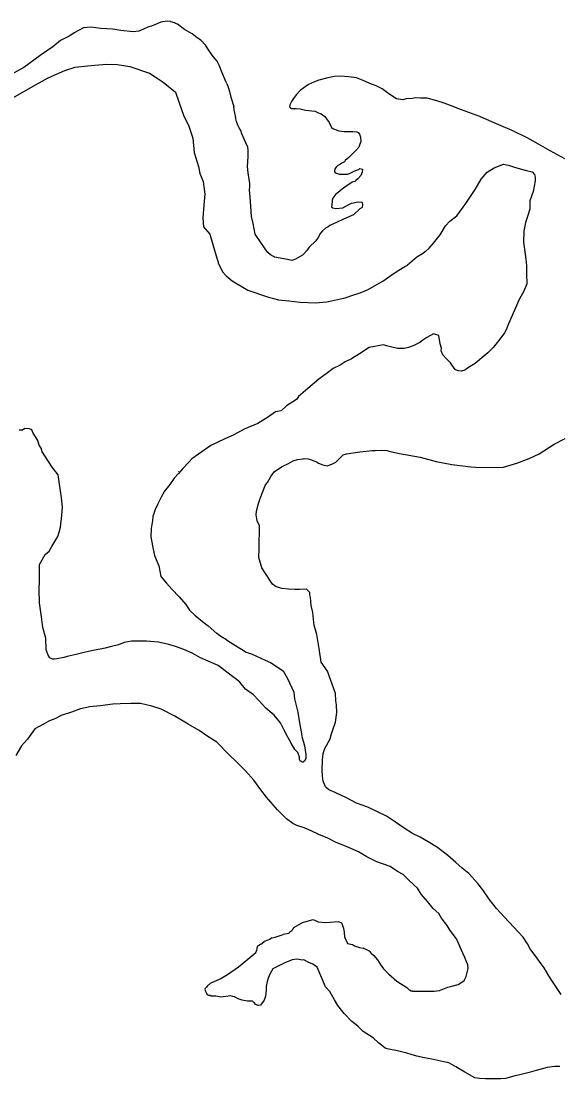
# Model space of a CAD drawing. Extents: x -83719 to 153526, y -11835 to 11446.
# Drawn here: x -2787.3 to -2738.1, y -897.7 to -801.1 of the extents above; entities that cross this region are included whole.
import ezdxf

# ---------------------------------------------------------------- set-up
doc = ezdxf.new("R2010")
doc.units = 0
doc.layers.add('Level 9', color=7, linetype='Continuous')

msp = doc.modelspace()

# ---------------------------------------------------------------- linework, layer by layer
at = {"layer": 'Level 9'}
for points in [[(-2768.468, -806.816), (-2768.567, -806.646), (-2768.889, -805.854), (-2769.176, -805.128), (-2769.353, -804.766), (-2769.731, -804.343), (-2770.079, -803.818), (-2770.426, -803.328), (-2770.838, -802.872), (-2771.177, -802.648), (-2771.653, -802.294), (-2771.924, -802.135), (-2772.331, -801.879), (-2772.977, -801.397), (-2773.146, -801.335), (-2773.247, -801.271), (-2773.583, -801.18), (-2773.617, -801.148), (-2773.917, -801.123), (-2774.514, -801.206), (-2775.204, -801.526), (-2775.7, -801.674), (-2776.094, -801.852), (-2776.522, -802.031), (-2777.019, -802.111), (-2778.155, -801.976), (-2778.891, -801.864), (-2779.991, -801.794), (-2780.893, -801.686), (-2781.558, -801.738), (-2782.411, -802.196), (-2782.802, -802.474), (-2783.656, -802.899), (-2784.373, -803.453), (-2785.516, -804.253), (-2787.016, -805.363), (-2788.557, -806.208)], [(-2788.299, -808.27), (-2785.874, -806.9), (-2784.792, -806.302), (-2783.279, -805.625), (-2782.322, -805.331), (-2781.194, -805.199), (-2779.5, -805.052), (-2778.5, -805.09), (-2777.33, -805.258), (-2775.548, -805.875), (-2775.006, -806.193), (-2774.292, -806.707), (-2773.168, -807.61), (-2772.843, -808.502), (-2772.407, -809.792), (-2771.984, -810.614), (-2771.584, -811.805), (-2771.448, -813.102), (-2771.045, -814.393), (-2770.927, -815.024), (-2770.64, -815.75), (-2770.474, -816.913), (-2770.579, -817.918), (-2770.679, -819.089), (-2770.59, -819.887), (-2770.038, -820.573), (-2769.745, -821.499), (-2769.341, -822.856), (-2769.267, -823.088), (-2769.265, -823.188), (-2768.875, -824.011), (-2768.532, -824.369), (-2767.986, -824.821), (-2766.564, -825.682), (-2764.681, -826.33), (-2763.742, -826.57), (-2762.807, -826.644), (-2761.771, -826.782), (-2760.404, -826.843), (-2759.342, -826.747), (-2757.654, -826.366), (-2756.961, -826.146), (-2756.302, -825.927), (-2755.578, -825.606), (-2754.759, -825.149), (-2754.234, -824.867), (-2753.386, -824.243), (-2752.764, -823.858), (-2752.208, -823.509), (-2751.969, -823.4)], [(-2768.468, -806.816), (-2768.354, -807.138), (-2768.215, -807.557), (-2768.095, -808.055), (-2767.831, -808.908)], [(-2737.603, -813.685), (-2738.955, -812.956), (-2740.005, -812.351), (-2740.985, -811.811), (-2742.403, -811.117), (-2743.415, -810.678), (-2744.494, -810.208), (-2745.37, -809.832), (-2747.052, -809.212), (-2747.894, -808.868), (-2748.634, -808.622), (-2749.306, -808.407), (-2750.178, -808.165), (-2750.778, -808.148), (-2751.278, -808.129), (-2751.51, -808.169), (-2752.108, -808.219), (-2752.405, -808.294), (-2752.974, -808.21), (-2753.584, -807.827), (-2753.924, -807.569), (-2754.298, -807.313), (-2754.838, -807.028), (-2755.411, -806.81), (-2756.018, -806.527), (-2756.623, -806.31), (-2757.359, -806.197), (-2758.093, -806.151), (-2758.625, -806.166), (-2759.255, -806.284), (-2760.081, -806.508), (-2760.476, -806.652), (-2761.002, -806.901), (-2761.329, -807.11)], [(-2761.329, -807.11), (-2761.785, -807.457), (-2762.141, -807.834), (-2762.397, -808.175), (-2762.556, -808.446), (-2762.714, -808.751), (-2762.712, -808.818), (-2762.742, -808.952), (-2762.639, -809.05), (-2762.572, -809.081), (-2762.404, -809.11), (-2762.138, -809.102), (-2761.771, -809.125), (-2761.302, -809.246), (-2760.4, -809.354), (-2760.197, -809.448), (-2759.861, -809.572), (-2759.521, -809.83), (-2759.382, -810.026), (-2759.139, -810.386), (-2758.891, -810.88), (-2758.252, -811.129), (-2757.751, -811.182), (-2757.484, -811.207), (-2757.251, -811.201), (-2757.151, -811.198), (-2756.951, -811.192), (-2756.585, -811.216), (-2756.483, -811.279), (-2756.345, -811.442), (-2756.271, -811.707), (-2756.226, -812.107), (-2756.288, -812.275), (-2756.412, -812.612), (-2756.703, -812.921), (-2757.317, -813.573), (-2757.675, -813.85), (-2757.739, -813.952), (-2757.968, -814.092), (-2758.099, -814.162), (-2758.329, -814.302), (-2758.491, -814.44), (-2758.619, -814.611), (-2758.618, -814.677), (-2758.647, -814.812), (-2758.611, -814.911), (-2758.475, -815.007), (-2758.374, -815.038), (-2758.206, -815.1), (-2758.073, -815.096), (-2757.707, -815.086), (-2757.408, -815.077), (-2757.21, -815.005), (-2756.849, -814.828), (-2756.619, -814.721), (-2756.421, -814.649), (-2756.323, -814.579), (-2756.088, -814.639), (-2756.114, -814.907), (-2756.239, -815.211), (-2756.496, -815.519), (-2756.692, -815.658), (-2756.789, -815.761), (-2757.02, -815.834), (-2757.511, -816.148), (-2757.902, -816.426), (-2758.163, -816.634), (-2758.521, -816.911), (-2758.777, -817.285), (-2758.839, -817.454), (-2758.867, -817.621), (-2758.922, -818.057), (-2758.786, -818.153), (-2758.518, -818.212), (-2757.886, -818.161), (-2757.329, -817.845), (-2757.099, -817.739), (-2756.901, -817.7), (-2756.669, -817.66), (-2756.47, -817.621), (-2756.103, -817.644), (-2756.102, -817.677), (-2756.097, -817.877), (-2756.122, -818.145), (-2756.319, -818.251), (-2756.903, -818.801), (-2757.824, -819.194), (-2758.448, -819.512), (-2758.941, -819.726), (-2759.054, -819.787)], [(-2762.947, -822.876), (-2764.118, -822.676), (-2764.22, -822.612), (-2764.491, -822.453), (-2764.73, -822.226), (-2764.973, -821.899), (-2765.876, -820.556), (-2766.07, -819.593), (-2766.221, -818.963), (-2766.282, -817.997), (-2766.337, -817.198), (-2766.39, -816.531), (-2766.365, -816.23), (-2766.373, -815.93), (-2766.418, -815.531), (-2766.534, -814.967), (-2766.583, -814.401), (-2766.561, -814), (-2766.511, -813.431), (-2766.526, -812.897), (-2766.567, -812.631), (-2766.744, -812.236), (-2767.1, -811.411), (-2767.209, -811.114), (-2767.349, -810.851), (-2767.456, -810.62), (-2767.598, -810.291), (-2767.639, -810.025), (-2767.68, -809.759), (-2767.753, -809.527), (-2767.795, -809.228), (-2767.831, -808.908)], [(-2750.317, -822.147), (-2749.991, -821.844), (-2749.604, -821.399), (-2748.994, -820.615), (-2748.517, -819.8), (-2748.096, -819.388), (-2747.477, -818.903), (-2746.643, -817.778), (-2745.781, -816.485), (-2745.242, -815.536), (-2744.693, -814.919), (-2744.072, -814.501), (-2743.216, -814.177), (-2742.647, -814.294), (-2742.209, -814.449), (-2741.672, -814.601), (-2741.102, -814.752), (-2740.599, -814.871), (-2740.359, -815.131), (-2740.319, -815.364), (-2740.309, -815.697)], [(-2740.309, -815.697), (-2740.482, -816.67), (-2740.791, -817.513), (-2740.811, -817.981), (-2740.802, -818.281), (-2741.047, -819.056), (-2741.201, -819.494), (-2741.345, -820.299), (-2741.383, -821.301), (-2741.219, -822.398)], [(-2759.748, -820.266), (-2759.918, -820.488), (-2760.141, -820.862), (-2760.332, -821.167), (-2760.948, -821.752), (-2761.172, -822.059), (-2761.462, -822.401), (-2761.56, -822.47), (-2762.215, -822.856), (-2762.545, -822.965), (-2762.947, -822.876)], [(-2759.054, -819.787), (-2759.211, -819.91), (-2759.45, -820.01), (-2759.748, -820.266)], [(-2750.317, -822.147), (-2750.606, -822.373), (-2751.105, -822.652), (-2751.969, -823.4)], [(-2741.219, -822.398), (-2741.164, -822.842), (-2741.104, -823.46), (-2741.104, -824.178), (-2741.088, -825.114)], [(-2741.088, -825.114), (-2741.356, -825.773), (-2741.768, -826.519), (-2742.737, -828.749), (-2742.955, -829.29), (-2743.114, -829.561), (-2743.53, -830.14), (-2744.141, -830.925), (-2744.626, -831.406), (-2745.18, -831.855), (-2745.798, -832.373), (-2746.387, -832.724), (-2746.747, -832.968), (-2747.043, -833.076), (-2747.31, -833.05), (-2747.579, -832.958), (-2747.613, -832.925), (-2747.925, -832.5), (-2748.031, -832.303), (-2748.407, -831.946), (-2748.75, -831.589), (-2748.893, -831.226), (-2748.868, -830.958), (-2748.979, -830.561), (-2749.099, -829.83), (-2749.603, -829.677), (-2750.193, -829.994), (-2750.586, -830.239), (-2750.847, -830.446), (-2751.405, -830.729), (-2751.866, -830.909), (-2752.263, -830.987), (-2752.895, -831.005), (-2753.532, -830.856), (-2753.901, -830.766), (-2754.17, -830.673), (-2755.462, -830.91), (-2756.344, -831.502), (-2757.097, -831.957), (-2757.656, -832.207), (-2758.113, -832.52), (-2758.77, -832.839), (-2759.389, -833.323), (-2760.074, -833.81), (-2761.083, -834.639), (-2761.927, -835.398), (-2762.119, -835.67), (-2763.036, -836.23), (-2763.522, -836.677), (-2764.019, -836.791), (-2764.672, -837.244), (-2765.654, -837.839), (-2766.904, -838.375), (-2767.822, -838.868), (-2768.709, -839.293), (-2769.925, -839.862), (-2771.376, -840.867)], [(-2761.829, -868.305), (-2761.974, -867.875), (-2762.248, -867.616), (-2762.598, -867.025), (-2762.913, -866.466), (-2763.23, -865.841), (-2763.582, -865.183), (-2764.135, -864.465), (-2764.919, -863.819), (-2765.572, -863.103), (-2766.052, -862.616), (-2766.766, -862.102), (-2767.283, -861.449), (-2767.624, -861.192), (-2767.964, -860.934), (-2769.257, -859.936), (-2770.168, -859.528), (-2770.875, -859.247), (-2771.653, -858.802), (-2772.395, -858.489), (-2773.169, -858.21), (-2773.773, -858.027), (-2774.711, -857.82), (-2775.813, -857.717), (-2777.178, -857.722), (-2777.84, -857.841), (-2778.367, -858.056), (-2778.995, -858.207), (-2779.59, -858.358), (-2780.684, -858.555), (-2781.378, -858.708), (-2782.238, -858.933), (-2783.065, -859.123), (-2783.362, -859.198), (-2783.992, -859.316), (-2784.224, -859.356), (-2784.39, -859.361), (-2784.627, -859.234), (-2784.799, -859.005), (-2784.98, -858.509), (-2785.01, -857.442), (-2785.27, -856.482), (-2785.399, -855.484), (-2785.567, -854.22), (-2785.601, -853.02), (-2785.593, -852.152), (-2785.58, -851.417), (-2785.567, -850.716), (-2785.06, -849.8), (-2784.702, -849.49), (-2784.448, -849.082), (-2783.907, -848.166), (-2783.786, -847.762), (-2783.665, -847.324), (-2783.529, -846.252), (-2783.484, -845.483), (-2783.575, -844.618), (-2783.867, -842.524), (-2784.419, -841.838), (-2785.082, -840.789), (-2785.325, -840.429), (-2785.434, -840.098), (-2785.608, -839.836), (-2785.72, -839.405), (-2786.172, -838.717), (-2786.281, -838.419), (-2786.483, -838.325), (-2786.917, -838.304), (-2787.146, -838.444), (-2787.445, -838.452)], [(-2765.458, -844.776), (-2765.178, -844.067), (-2764.929, -843.459), (-2764.769, -843.221), (-2764.452, -842.678), (-2764.131, -842.235), (-2763.411, -841.781), (-2762.853, -841.498), (-2762.427, -841.253), (-2762.031, -841.141), (-2761.501, -841.06), (-2761.401, -841.057), (-2761.034, -841.08), (-2760.832, -841.141), (-2760.63, -841.235), (-2760.429, -841.297), (-2760.294, -841.359), (-2760.091, -841.454), (-2759.72, -841.61), (-2759.318, -841.699), (-2758.89, -841.554), (-2758.528, -841.377), (-2758.334, -841.204), (-2757.978, -840.827), (-2757.848, -840.723), (-2757.551, -840.615), (-2756.324, -840.447), (-2755.196, -840.315), (-2754.929, -840.307), (-2754.364, -840.291), (-2753.864, -840.311), (-2753.394, -840.431), (-2752.691, -840.578), (-2750.817, -840.926), (-2749.34, -841.318), (-2747.935, -841.579), (-2746.197, -841.797), (-2745.329, -841.873), (-2743.199, -841.846), (-2741.978, -841.478), (-2740.858, -841.046), (-2739.938, -840.62), (-2738.564, -839.747), (-2737.58, -839.218)], [(-2771.376, -840.867), (-2771.674, -841.088), (-2771.953, -841.387), (-2772.492, -841.945), (-2772.891, -842.404), (-2773.27, -842.843), (-2773.688, -843.401), (-2774.154, -844.027)], [(-2772.901, -842.195), (-2772.922, -842.216)], [(-2774.154, -844.027), (-2774.483, -844.563), (-2774.778, -845.166), (-2775.007, -845.701), (-2775.236, -846.337), (-2775.266, -846.704), (-2775.394, -847.439), (-2775.422, -848.207), (-2775.249, -849.006), (-2775.076, -849.905), (-2774.67, -850.837), (-2774.497, -851.803), (-2773.993, -852.433), (-2773.489, -852.963), (-2772.819, -853.659), (-2772.214, -854.355), (-2771.877, -854.886), (-2771.408, -855.35), (-2770.705, -855.912), (-2770.169, -856.308)], [(-2737.943, -889.962), (-2738.36, -889.339), (-2738.673, -888.881), (-2739.056, -888.258), (-2739.476, -887.535), (-2739.753, -887.176), (-2740.168, -886.62), (-2740.757, -885.802), (-2741.003, -885.342), (-2741.421, -884.719), (-2743.104, -882.898), (-2743.858, -882.118), (-2744.515, -881.268), (-2745.105, -880.417), (-2745.554, -879.829), (-2746.379, -878.918), (-2746.992, -878.434), (-2747.573, -877.917), (-2748.29, -877.269), (-2749.243, -876.562), (-2750.09, -876.018), (-2750.801, -875.604), (-2751.51, -875.257), (-2752.29, -874.778), (-2753.071, -874.233), (-2753.885, -873.689), (-2755.607, -872.869), (-2756.616, -872.497), (-2757.663, -871.959), (-2758.406, -871.613), (-2758.575, -871.518), (-2759.147, -871.3), (-2759.387, -871.073), (-2759.455, -871.008), (-2759.67, -870.48), (-2759.749, -870.015), (-2759.765, -869.482), (-2759.724, -868.579), (-2759.674, -867.977), (-2759.521, -867.506), (-2759.046, -866.624), (-2758.925, -866.187), (-2758.803, -865.816), (-2758.556, -865.109), (-2758.415, -864.237), (-2758.468, -863.537), (-2758.511, -863.171), (-2758.563, -862.505), (-2758.999, -861.216), (-2759.287, -860.456), (-2759.843, -859.638), (-2760.045, -858.375), (-2760.127, -857.843), (-2760.248, -857.112), (-2760.505, -856.252), (-2760.512, -856.018), (-2760.605, -855.086), (-2760.756, -854.456), (-2760.843, -853.725), (-2760.883, -853.492), (-2760.889, -853.259), (-2761.197, -852.967), (-2761.829, -852.985), (-2762.262, -852.997), (-2762.828, -852.979), (-2763.43, -852.896), (-2763.967, -852.744), (-2764.306, -852.52), (-2764.55, -852.16), (-2765.281, -851.012), (-2765.541, -850.085), (-2765.531, -849.25), (-2765.49, -847.18), (-2765.702, -846.719), (-2765.784, -846.187), (-2765.76, -845.852), (-2765.58, -845.146), (-2765.458, -844.776)], [(-2768.496, -857.593), (-2769.012, -857.29), (-2769.391, -857.031), (-2770.169, -856.308)], [(-2768.496, -857.593), (-2767.846, -858.027), (-2767.135, -858.441), (-2766.695, -858.729), (-2766.157, -858.914), (-2764.976, -859.448)], [(-2764.976, -859.448), (-2764.47, -859.668), (-2763.317, -860.436), (-2762.931, -861.126), (-2762.363, -862.379), (-2762.279, -862.977), (-2761.978, -864.204), (-2761.851, -865.168), (-2761.694, -865.998), (-2761.579, -866.529), (-2761.468, -866.926), (-2761.392, -867.258), (-2761.27, -868.055), (-2761.267, -868.155), (-2761.264, -868.256)], [(-2763.857, -873.101), (-2764.855, -871.961), (-2765.374, -871.275), (-2765.998, -870.391), (-2766.755, -869.545), (-2767.542, -868.799), (-2768.295, -868.053), (-2769.392, -866.949), (-2770.207, -866.404), (-2770.988, -865.859), (-2772.003, -865.287), (-2773.222, -864.553), (-2774.472, -863.921), (-2775.312, -863.644), (-2776.351, -863.407), (-2777.25, -863.398), (-2778.215, -863.426), (-2778.88, -863.478), (-2780.041, -863.611), (-2780.971, -863.703), (-2781.831, -863.895), (-2782.655, -864.185), (-2783.612, -864.512), (-2784.17, -864.795), (-2784.664, -864.976), (-2785.549, -865.468), (-2786.008, -865.714), (-2786.68, -866.668), (-2787.229, -867.284), (-2787.737, -868.166)], [(-2761.264, -868.256), (-2761.265, -868.427), (-2761.305, -868.507), (-2761.345, -868.646), (-2761.425, -868.686), (-2761.504, -868.746), (-2761.624, -868.746), (-2761.664, -868.706), (-2761.764, -868.666), (-2761.764, -868.627), (-2761.843, -868.487), (-2761.829, -868.305)], [(-2751.502, -889.676), (-2749.538, -889.654), (-2749.04, -889.607), (-2748.284, -889.285), (-2747.919, -889.208), (-2747.358, -889.059), (-2747.194, -888.954), (-2746.802, -888.676), (-2746.612, -888.337), (-2746.433, -887.597), (-2746.476, -887.265), (-2746.62, -886.902), (-2746.728, -886.604), (-2746.906, -886.209), (-2747.509, -884.891), (-2748.063, -884.139), (-2748.342, -883.679), (-2748.861, -882.993), (-2749.106, -882.566), (-2749.618, -882.113), (-2750.135, -881.493), (-2750.721, -880.809), (-2751.07, -880.251), (-2751.376, -879.993), (-2751.924, -879.474), (-2752.37, -879.02), (-2752.877, -878.734), (-2753.556, -878.285), (-2754.767, -877.852), (-2755.678, -877.411), (-2756.457, -876.932), (-2757.434, -876.525), (-2758.546, -876.056), (-2759.256, -875.709), (-2760.064, -875.364), (-2760.773, -875.017), (-2761.413, -874.768), (-2762.085, -874.554), (-2762.457, -874.364), (-2763.034, -873.946), (-2763.48, -873.491), (-2763.857, -873.101)], [(-2762.35, -883.861), (-2761.569, -883.384), (-2760.577, -883.122), (-2760.138, -883.344), (-2759.438, -883.391), (-2758.275, -883.291), (-2758.005, -883.417), (-2757.825, -883.913), (-2757.747, -884.311), (-2757.736, -884.711), (-2757.453, -885.304), (-2756.984, -885.391), (-2756.814, -885.52), (-2756.343, -885.673), (-2756.029, -885.739)], [(-2762.35, -883.861), (-2762.452, -883.971), (-2762.531, -884.151), (-2762.711, -884.29), (-2762.85, -884.41), (-2763.323, -884.503)], [(-2765.409, -885.399), (-2765.049, -885.121)], [(-2764.323, -884.799), (-2764.585, -884.948), (-2764.725, -885.008), (-2765.049, -885.121)], [(-2764.323, -884.799), (-2764.062, -884.722), (-2763.323, -884.503)], [(-2770.281, -889.203), (-2769.969, -888.927), (-2769.081, -888.535), (-2768.426, -888.15), (-2767.414, -887.454), (-2766.569, -886.729), (-2765.819, -886.14), (-2765.75, -885.982)], [(-2765.409, -885.399), (-2765.562, -885.507), (-2765.662, -885.567), (-2765.742, -885.726), (-2765.75, -885.982)], [(-2755.261, -886.212), (-2755.352, -886.105), (-2755.492, -885.985), (-2755.612, -885.926), (-2755.751, -885.846), (-2755.931, -885.806), (-2756.029, -885.739)], [(-2755.261, -886.212), (-2755.057, -886.405), (-2754.713, -886.796), (-2754.4, -887.288), (-2754.158, -887.615), (-2753.712, -888.069), (-2752.96, -888.749), (-2752.046, -889.33)], [(-2738.056, -896.54), (-2738.522, -896.553), (-2739.219, -896.64), (-2740.21, -896.901), (-2740.871, -897.087), (-2741.598, -897.274), (-2742.26, -897.426), (-2743.019, -897.648), (-2743.452, -897.66), (-2744.351, -897.652), (-2744.85, -897.666), (-2745.383, -897.648), (-2745.819, -897.56), (-2746.732, -897.052), (-2747.545, -896.574), (-2748.188, -896.191), (-2748.657, -896.104), (-2749.762, -895.869), (-2750.431, -895.754), (-2751.135, -895.607), (-2751.638, -895.454), (-2752.041, -895.332), (-2752.88, -895.122), (-2753.818, -894.915), (-2754.019, -894.854), (-2754.36, -894.596), (-2754.632, -894.37), (-2755.111, -893.916), (-2756.027, -893.341), (-2756.507, -892.854), (-2757.051, -892.436), (-2757.771, -891.688), (-2758.324, -890.969), (-2758.639, -890.444), (-2759.06, -889.688), (-2759.471, -889.266), (-2760.221, -887.485), (-2760.629, -887.196), (-2761.034, -887.007), (-2761.438, -886.818), (-2761.572, -886.822), (-2762.073, -886.736), (-2762.504, -886.815), (-2763.163, -887.067), (-2763.59, -887.279), (-2763.786, -887.385), (-2764.279, -887.632), (-2764.5, -888.039), (-2764.594, -888.275), (-2764.688, -888.478)], [(-2764.688, -888.478), (-2764.779, -888.781), (-2764.866, -889.251), (-2764.89, -889.586), (-2764.941, -890.121), (-2765.064, -890.492), (-2765.32, -890.833), (-2765.384, -890.935), (-2765.583, -890.973), (-2765.616, -890.974), (-2765.852, -890.881), (-2765.956, -890.717), (-2765.99, -890.718), (-2766.126, -890.588), (-2766.46, -890.564), (-2766.593, -890.568), (-2767.062, -890.481), (-2767.431, -890.358), (-2767.77, -890.167), (-2767.937, -890.139), (-2768.139, -890.077), (-2769.034, -890.203), (-2769.469, -890.115), (-2769.769, -890.123), (-2769.919, -890.116)], [(-2770.281, -889.203), (-2770.338, -889.306), (-2770.438, -889.405), (-2770.478, -889.525), (-2770.446, -889.599), (-2770.321, -889.856), (-2770.358, -889.844), (-2770.278, -889.964), (-2770.139, -890.023), (-2769.979, -890.043), (-2769.919, -890.116)], [(-2751.502, -889.676), (-2751.643, -889.654), (-2751.803, -889.575), (-2751.982, -889.395), (-2752.046, -889.33)]]:
    msp.add_lwpolyline(points, dxfattribs=at)

doc.saveas('drawing.dxf')
